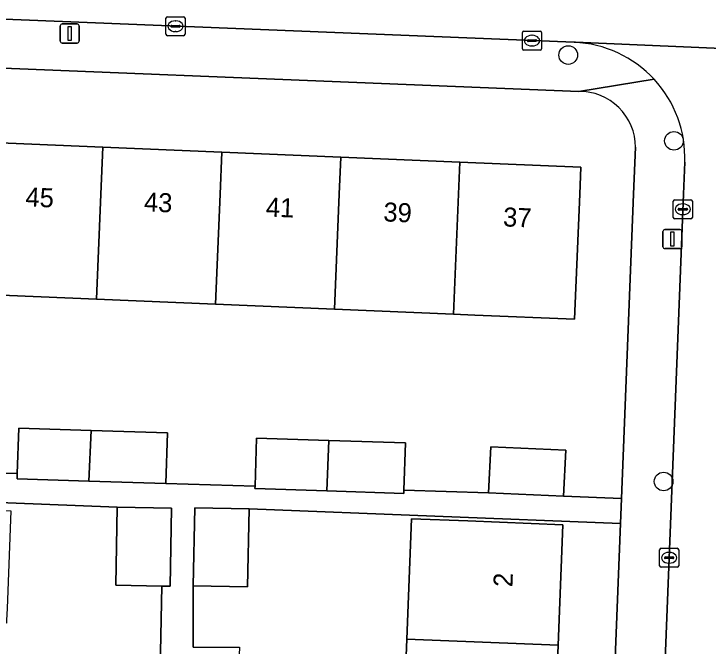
# Model space of a CAD drawing. Extents: x 160732 to 162107, y 387428 to 388479.
# Drawn here: x 161518.24 to 161554.7, y 387976.26 to 388009.46 of the extents above; entities that cross this region are included whole.
import ezdxf

# ---------------------------------------------------------------- set-up
doc = ezdxf.new("R2010")
doc.units = 0
for name, color, linetype in [('IMGEO_Boom', 7, 'Continuous'), ('IMGEO_Erf', 7, 'Continuous'), ('IMGEO_Kolk', 7, 'Continuous'), ('IMGEO_Lichtmast', 7, 'Continuous'), ('IMGEO_Pand', 7, 'Continuous'), ('IMGEO_Pand_nummerreeks', 7, 'Continuous'), ('IMGEO_Rijbaan_lokaal_open', 7, 'Continuous'), ('IMGEO_Voetpad_open', 7, 'Continuous')]:
    doc.layers.add(name, color=color, linetype=linetype)

msp = doc.modelspace()

# ---------------------------------------------------------------- linework, layer by layer
at = {"layer": 'IMGEO_Boom'}
for centre in [(161547.349, 388007.302), (161552.901, 388002.796), (161552.357, 387984.905)]:
    msp.add_circle(centre, 0.489, dxfattribs=at)
at = {"layer": 'IMGEO_Erf'}
for points in [[(161547.903, 388005.389), (161505.585, 388007.095)], [(161503.506, 388001.725), (161504.3, 388001.527), (161510.235, 388001.279), (161510.306, 388002.993), (161516.672, 388002.727), (161522.918, 388002.466), (161529.164, 388002.205), (161535.409, 388001.944), (161541.655, 388001.683), (161548.02, 388001.417), (161547.961, 388000), (161547.686, 387993.426), (161542.438, 387993.646)], [(161514.037, 387985.429), (161518.418, 387985.316), (161518.494, 387987.707), (161522.294, 387987.586), (161526.311, 387987.457), (161526.227, 387984.8), (161530.904, 387984.65), (161530.985, 387987.185), (161534.785, 387987.064), (161538.802, 387986.935), (161538.724, 387984.454), (161543.166, 387984.314), (161543.281, 387986.73), (161547.223, 387986.542), (161547.108, 387984.126), (161550.151, 387984.006), (161550.784, 388000), (161550.881, 388002.458)], [(161542.438, 387993.646), (161541.32, 387993.693), (161535.074, 387993.953), (161528.829, 387994.214), (161522.583, 387994.475), (161516.337, 387994.735)], [(161525.904, 387974.188), (161526.008, 387979.409), (161523.586, 387979.457), (161523.667, 387983.552), (161514.364, 387983.925), (161514.348, 387983.498), (161518.073, 387983.361), (161517.884, 387978.237), (161517.861, 387977.616), (161517.855, 387977.469), (161514.131, 387977.607), (161513.902, 387971.409)], [(161548.222, 387935.282), (161550.099, 387982.695), (161530.592, 387983.467), (161530.511, 387979.372), (161527.656, 387979.429), (161527.656, 387976.202), (161530.08, 387976.202), (161529.852, 387970.775), (161529.59, 387964.572), (161529.329, 387958.369), (161529.068, 387952.167), (161528.807, 387945.964), (161528.605, 387941.174), (161526.057, 387941.205), (161525.898, 387937.547), (161528.084, 387937.452), (161527.914, 387933.531), (161537.142, 387933.087), (161537.341, 387938.084), (161537.394, 387939.408), (161537.642, 387945.612), (161537.89, 387951.815), (161538.138, 387958.018), (161538.381, 387964.222)], [(161538.381, 387964.222), (161538.628, 387970.425), (161538.874, 387976.629), (161539.126, 387982.951), (161542.074, 387982.834), (161547.07, 387982.635), (161546.818, 387976.313), (161546.572, 387970.109), (161546.325, 387963.906), (161546.078, 387957.702), (161545.831, 387951.499), (161545.584, 387945.296), (161545.338, 387939.092), (161545.086, 387932.771)]]:
    msp.add_lwpolyline(points, dxfattribs=at)
msp.add_arc((161547.951, 388002.46), 2.93, 359.9696, 90.9419, dxfattribs=at)
at = {"layer": 'IMGEO_Kolk'}
for p, q in [((161526.227, 388008.391), (161526.227, 388009.243)), ((161526.302, 388009.317), (161527.154, 388009.317)), ((161527.228, 388009.243), (161527.228, 388008.391)), ((161526.486, 388008.811), (161526.486, 388008.823)), ((161526.529, 388008.86), (161526.927, 388008.86)), ((161526.715, 388009.097), (161526.74, 388009.097)), ((161526.97, 388008.823), (161526.97, 388008.811)), ((161526.924, 388008.774), (161526.526, 388008.774)), ((161526.738, 388008.537), (161526.713, 388008.537)), ((161544.945, 388007.633), (161544.945, 388008.485)), ((161545.02, 388008.559), (161545.872, 388008.559)), ((161545.946, 388008.485), (161545.946, 388007.633)), ((161527.154, 388008.317), (161526.302, 388008.317)), ((161545.247, 388008.102), (161545.645, 388008.102)), ((161545.433, 388008.339), (161545.458, 388008.339)), ((161545.204, 388008.053), (161545.204, 388008.065)), ((161545.642, 388008.016), (161545.244, 388008.016)), ((161545.456, 388007.779), (161545.431, 388007.779)), ((161545.688, 388008.065), (161545.688, 388008.053)), ((161545.872, 388007.559), (161545.02, 388007.559)), ((161552.943, 387999.702), (161553.795, 387999.702)), ((161552.868, 387998.776), (161552.868, 387999.628)), ((161553.356, 387999.482), (161553.381, 387999.482)), ((161553.869, 387999.628), (161553.869, 387998.776)), ((161553.127, 387999.196), (161553.127, 387999.208)), ((161553.565, 387999.159), (161553.167, 387999.159)), ((161553.17, 387999.245), (161553.568, 387999.245)), ((161553.611, 387999.208), (161553.611, 387999.196)), ((161553.795, 387998.702), (161552.943, 387998.702)), ((161553.379, 387998.922), (161553.354, 387998.922)), ((161552.148, 387980.471), (161552.148, 387981.323)), ((161552.223, 387981.397), (161553.075, 387981.397)), ((161552.636, 387981.177), (161552.661, 387981.177)), ((161553.149, 387981.323), (161553.149, 387980.471)), ((161552.407, 387980.891), (161552.407, 387980.903)), ((161552.845, 387980.854), (161552.447, 387980.854)), ((161552.45, 387980.94), (161552.848, 387980.94)), ((161552.891, 387980.903), (161552.891, 387980.891)), ((161553.075, 387980.397), (161552.223, 387980.397)), ((161552.659, 387980.617), (161552.634, 387980.617))]:
    msp.add_line(p, q, dxfattribs=at)
for points in [[(161526.227, 388008.391), (161526.227, 388009.243)], [(161526.302, 388009.317), (161527.154, 388009.317)], [(161527.228, 388009.243), (161527.228, 388008.391)], [(161544.945, 388007.633), (161544.945, 388008.485)], [(161545.02, 388008.559), (161545.872, 388008.559)], [(161545.946, 388008.485), (161545.946, 388007.633)], [(161527.154, 388008.317), (161526.302, 388008.317)], [(161545.872, 388007.559), (161545.02, 388007.559)], [(161552.943, 387999.702), (161553.795, 387999.702)], [(161552.868, 387998.776), (161552.868, 387999.628)], [(161553.869, 387999.628), (161553.869, 387998.776)], [(161553.795, 387998.702), (161552.943, 387998.702)], [(161552.148, 387980.471), (161552.148, 387981.323)], [(161552.223, 387981.397), (161553.075, 387981.397)], [(161553.149, 387981.323), (161553.149, 387980.471)], [(161553.075, 387980.397), (161552.223, 387980.397)]]:
    msp.add_lwpolyline(points, dxfattribs=at)
for centre, radius, start, end in [((161526.304, 388009.241), 0.0765, 91.552, 178.448), ((161526.304, 388009.241), 0.0765, 91.552, 178.448), ((161527.152, 388009.241), 0.0765, 1.552, 88.448), ((161527.152, 388009.241), 0.0765, 1.552, 88.448), ((161526.526, 388008.82), 0.0403, 85.8775, 175.7526), ((161526.931, 388008.822), 0.0386, 1.7309, 96.639), ((161526.523, 388008.81), 0.0366, 178.938, 274.7102), ((161526.927, 388008.817), 0.043, 264.8664, 352.4533), ((161545.022, 388008.483), 0.0765, 91.552, 178.448), ((161545.022, 388008.483), 0.0765, 91.552, 178.448), ((161545.87, 388008.483), 0.0765, 1.552, 88.448), ((161545.87, 388008.483), 0.0765, 1.552, 88.448), ((161526.304, 388008.393), 0.0765, 181.552, 268.448), ((161526.304, 388008.393), 0.0765, 181.552, 268.448), ((161527.152, 388008.393), 0.0765, 271.552, 358.448), ((161527.152, 388008.393), 0.0765, 271.552, 358.448), ((161545.244, 388008.062), 0.0403, 85.8775, 175.7526), ((161545.649, 388008.064), 0.0386, 1.7309, 96.639), ((161545.241, 388008.052), 0.0366, 178.938, 274.7102), ((161545.645, 388008.059), 0.043, 264.8664, 352.4533), ((161545.022, 388007.635), 0.0765, 181.552, 268.448), ((161545.022, 388007.635), 0.0765, 181.552, 268.448), ((161545.87, 388007.635), 0.0765, 271.552, 358.448), ((161545.87, 388007.635), 0.0765, 271.552, 358.448), ((161552.945, 387999.626), 0.0765, 91.552, 178.448), ((161552.945, 387999.626), 0.0765, 91.552, 178.448), ((161553.793, 387999.626), 0.0765, 1.552, 88.448), ((161553.793, 387999.626), 0.0765, 1.552, 88.448), ((161553.167, 387999.205), 0.0403, 85.8775, 175.7526), ((161553.164, 387999.195), 0.0366, 178.938, 274.7102), ((161553.568, 387999.202), 0.043, 264.8664, 352.4533), ((161553.572, 387999.207), 0.0386, 1.7309, 96.639), ((161552.945, 387998.778), 0.0765, 181.552, 268.448), ((161552.945, 387998.778), 0.0765, 181.552, 268.448), ((161553.793, 387998.778), 0.0765, 271.552, 358.448), ((161553.793, 387998.778), 0.0765, 271.552, 358.448), ((161552.225, 387981.321), 0.0765, 91.552, 178.448), ((161552.225, 387981.321), 0.0765, 91.552, 178.448), ((161553.073, 387981.321), 0.0765, 1.552, 88.448), ((161553.073, 387981.321), 0.0765, 1.552, 88.448), ((161552.447, 387980.9), 0.0403, 85.8775, 175.7526), ((161552.444, 387980.89), 0.0366, 178.938, 274.7102), ((161552.848, 387980.897), 0.043, 264.8664, 352.4533), ((161552.852, 387980.902), 0.0386, 1.7309, 96.639), ((161552.225, 387980.473), 0.0765, 181.552, 268.448), ((161552.225, 387980.473), 0.0765, 181.552, 268.448), ((161553.073, 387980.473), 0.0765, 271.552, 358.448), ((161553.073, 387980.473), 0.0765, 271.552, 358.448)]:
    msp.add_arc(centre, radius, start, end, dxfattribs=at)
for centre, major_axis, ratio, start_param, end_param in [((161526.714, 388008.817), (-0.387, 0.002), 0.722429, 4.712389, 7.853982), ((161526.739, 388008.817), (-0.39, 0.002), 0.717154, 1.570796, 4.712389), ((161545.432, 388008.059), (-0.387, 0.002), 0.722429, 4.712389, 7.853982), ((161545.457, 388008.059), (-0.39, 0.002), 0.717154, 1.570796, 4.712389), ((161553.355, 387999.202), (-0.387, 0.002), 0.722429, 4.712389, 7.853982), ((161553.38, 387999.202), (-0.39, 0.002), 0.717154, 1.570796, 4.712389), ((161552.635, 387980.897), (-0.387, 0.002), 0.722429, 4.712389, 7.853982), ((161552.66, 387980.897), (-0.39, 0.002), 0.717154, 1.570796, 4.712389)]:
    msp.add_ellipse(centre, major_axis=major_axis, ratio=ratio, start_param=start_param, end_param=end_param, dxfattribs=at)
at = {"layer": 'IMGEO_Lichtmast'}
for p, q in [((161520.673, 388008.033), (161520.673, 388008.833)), ((161520.673, 388008.833), (161520.673, 388008.033)), ((161520.773, 388008.933), (161521.563, 388008.933)), ((161521.563, 388008.933), (161520.773, 388008.933)), ((161521.663, 388008.833), (161521.663, 388008.033)), ((161521.663, 388008.033), (161521.663, 388008.833)), ((161521.563, 388007.933), (161520.773, 388007.933)), ((161520.773, 388007.933), (161521.563, 388007.933)), ((161552.325, 387997.237), (161552.325, 387998.037)), ((161552.325, 387998.037), (161552.325, 387997.237)), ((161552.425, 387998.137), (161553.215, 387998.137)), ((161553.215, 387998.137), (161552.425, 387998.137)), ((161553.315, 387998.037), (161553.315, 387997.237)), ((161553.315, 387997.237), (161553.315, 387998.037)), ((161553.215, 387997.137), (161552.425, 387997.137)), ((161552.425, 387997.137), (161553.215, 387997.137))]:
    msp.add_line(p, q, dxfattribs=at)
for points in [[(161521.093, 388008.808), (161521.243, 388008.808), (161521.243, 388008.058), (161521.093, 388008.058), (161521.093, 388008.808)], [(161552.745, 387998.012), (161552.895, 387998.012), (161552.895, 387997.262), (161552.745, 387997.262), (161552.745, 387998.012)]]:
    msp.add_lwpolyline(points, dxfattribs=at)
for centre, start, end in [((161520.773, 388008.833), 90, 180), ((161520.773, 388008.833), 90, 180), ((161521.563, 388008.833), 0, 90), ((161521.563, 388008.833), 360, 90), ((161520.773, 388008.033), 180, 270), ((161520.773, 388008.033), 180, 270), ((161521.563, 388008.033), 270, 0), ((161521.563, 388008.033), 270, 0), ((161552.425, 387998.037), 90, 180), ((161552.425, 387998.037), 90, 180), ((161553.215, 387998.037), 0, 90), ((161553.215, 387998.037), 360, 90), ((161552.425, 387997.237), 180, 270), ((161552.425, 387997.237), 180, 270), ((161553.215, 387997.237), 270, 0), ((161553.215, 387997.237), 270, 0)]:
    msp.add_arc(centre, 0.1, start, end, dxfattribs=at)
at = {"layer": 'IMGEO_Pand'}
for points in [[(161516.337, 387994.735), (161522.583, 387994.475), (161522.815, 388000), (161522.918, 388002.466), (161516.672, 388002.727), (161516.558, 388000)], [(161522.583, 387994.475), (161528.829, 387994.214), (161529.072, 388000), (161529.164, 388002.205), (161522.918, 388002.466), (161522.815, 388000)], [(161535.328, 388000), (161535.409, 388001.944), (161529.164, 388002.205), (161529.072, 388000), (161528.829, 387994.214), (161535.074, 387993.953)], [(161541.585, 388000), (161541.655, 388001.683), (161535.409, 388001.944), (161535.328, 388000), (161535.074, 387993.953), (161541.32, 387993.693)], [(161541.32, 387993.693), (161542.438, 387993.646), (161547.686, 387993.426), (161547.961, 388000), (161548.02, 388001.417), (161541.655, 388001.683), (161541.585, 388000)], [(161522.294, 387987.586), (161518.494, 387987.707), (161518.418, 387985.316), (161518.409, 387985.05), (161522.182, 387984.929)], [(161526.227, 387984.8), (161526.311, 387987.457), (161522.294, 387987.586), (161522.182, 387984.929)], [(161534.785, 387987.064), (161530.985, 387987.185), (161530.904, 387984.65), (161530.9, 387984.528), (161534.673, 387984.407)], [(161538.802, 387986.935), (161534.785, 387987.064), (161534.673, 387984.407), (161538.718, 387984.278), (161538.724, 387984.454)], [(161547.223, 387986.542), (161543.281, 387986.73), (161543.166, 387984.314), (161547.108, 387984.126)], [(161526.522, 387983.495), (161523.667, 387983.552), (161523.586, 387979.457), (161526.008, 387979.409), (161526.441, 387979.4)], [(161527.656, 387979.429), (161530.511, 387979.372), (161530.592, 387983.467), (161527.737, 387983.523)], [(161546.818, 387976.313), (161547.07, 387982.635), (161542.074, 387982.834), (161539.126, 387982.951), (161538.874, 387976.629)], [(161538.874, 387976.629), (161538.628, 387970.425), (161546.572, 387970.109), (161546.818, 387976.313)]]:
    msp.add_lwpolyline(points, close=True, dxfattribs=at)
at = {"layer": 'IMGEO_Rijbaan_lokaal_open'}
for points in [[(161526.078, 388015.991), (161500, 388016.878), (161466.045, 388018.141), (161463.939, 388018.285), (161440.75, 388019.19), (161440.134, 388019.233), (161440.091, 388012.254), (161441.421, 388012.203), (161487.149, 388010.413), (161487.325, 388010.423), (161505.921, 388009.669), (161506.042, 388009.654), (161547.657, 388007.97), (161547.726, 388007.972), (161566.362, 388007.179), (161566.442, 388007.169), (161594.761, 388006.028), (161595.044, 388013.04)], [(161566.442, 388007.169), (161566.362, 388007.179), (161547.726, 388007.972), (161547.657, 388007.97)], [(161553.466, 388001.679), (161553.4, 388000), (161550.921, 387936.862)]]:
    msp.add_lwpolyline(points, dxfattribs=at)
for centre, radius, start, end in [((161547.41, 388001.911), 6.064, 42.745, 87.665), ((161547.415, 388001.918), 6.056, 357.7418, 42.7335)]:
    msp.add_arc(centre, radius, start, end, dxfattribs=at)
at = {"layer": 'IMGEO_Voetpad_open'}
for points in [[(161547.657, 388007.97), (161506.042, 388009.654)], [(161502.225, 388008.474), (161505.585, 388007.095), (161547.903, 388005.389), (161551.863, 388006.027)], [(161551.863, 388006.027), (161547.903, 388005.389)], [(161550.881, 388002.458), (161550.784, 388000), (161550.151, 387984.006), (161550.099, 387982.695), (161548.222, 387935.282)], [(161553.4, 388000), (161553.466, 388001.679)], [(161550.921, 387936.862), (161553.4, 388000)], [(161527.656, 387976.202), (161527.656, 387979.429), (161527.737, 387983.523), (161530.592, 387983.467), (161550.099, 387982.695), (161550.151, 387984.006), (161547.108, 387984.126), (161543.166, 387984.314), (161538.724, 387984.454), (161538.718, 387984.278), (161534.673, 387984.407), (161530.9, 387984.528), (161530.904, 387984.65), (161526.227, 387984.8), (161522.182, 387984.929), (161518.409, 387985.05), (161518.418, 387985.316), (161514.037, 387985.429)], [(161514.364, 387983.925), (161523.667, 387983.552), (161526.522, 387983.495), (161526.441, 387979.4), (161526.008, 387979.409), (161525.904, 387974.188)]]:
    msp.add_lwpolyline(points, dxfattribs=at)
for centre, radius, start, end in [((161547.41, 388001.911), 6.064, 42.745, 87.665), ((161547.415, 388001.918), 6.056, 357.7418, 42.7335), ((161547.951, 388002.46), 2.93, 359.9696, 90.9419)]:
    msp.add_arc(centre, radius, start, end, dxfattribs=at)

# ---------------------------------------------------------------- texts
at = {"layer": 'IMGEO_Pand_nummerreeks'}
for s, rotation, p in [('45', 357.6072, (161518.834, 387999.355)), ('43', 357.6071, (161525.058, 387999.094)), ('41', 357.6071, (161531.457, 387998.826)), ('39', 357.6071, (161537.629, 387998.569)), ('37', 357.6071, (161543.915, 387998.306)), ('2', 87.7215, (161544.417, 387979.342))]:
    msp.add_text(s, height=1, rotation=rotation, dxfattribs=at).set_placement(p)

doc.saveas('drawing.dxf')
